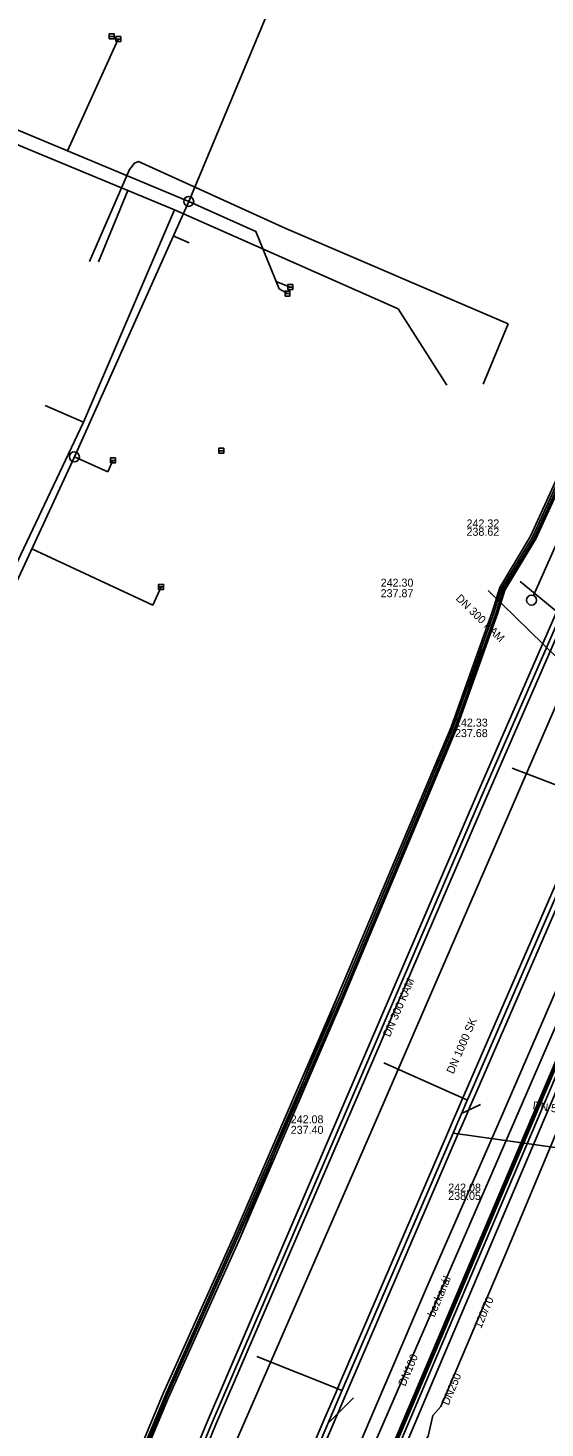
# Model space of a CAD drawing. Extents: x -596024 to -594475, y -1163820 to -1161957.
# Drawn here: x -594881.7 to -594830, y -1162628.1 to -1162488.2 of the extents above; entities that cross this region are included whole.
import ezdxf

# ---------------------------------------------------------------- set-up
doc = ezdxf.new("R2010")
doc.units = 0
for name, color, linetype in [('Level 1', 7, 'Continuous'), ('Vrstva 1', 7, 'Continuous'), ('Vrstva 12', 7, 'Continuous'), ('Vrstva 13', 7, 'Continuous'), ('Vrstva 19', 7, 'Continuous'), ('Vrstva 2', 7, 'Continuous'), ('Vrstva 25', 7, 'Continuous'), ('Vrstva 26', 7, 'Continuous'), ('Vrstva 28', 7, 'Continuous'), ('Vrstva 3', 7, 'Continuous'), ('Vrstva 4', 7, 'Continuous'), ('Vrstva 44', 7, 'Continuous'), ('Vrstva 5', 7, 'Continuous'), ('Vrstva 55', 7, 'Continuous'), ('Vrstva 58', 7, 'Continuous'), ('Vrstva 8', 7, 'Continuous')]:
    doc.layers.add(name, color=color, linetype=linetype)

msp = doc.modelspace()

# ---------------------------------------------------------------- linework, layer by layer
at = {"layer": 'Level 1'}
for points in [[(-594824.74, -1162565.46), (-594833.28, -1162562.18)], [(-594846.09, -1162591.63), (-594837.75, -1162595.37)], [(-594838.33, -1162596.71), (-594836.42, -1162595.81)], [(-594850.27, -1162624.37), (-594858.8, -1162620.98)], [(-594849.13, -1162625.13), (-594851.71, -1162627.7)]]:
    msp.add_lwpolyline(points, dxfattribs=at)
at = {"layer": 'Vrstva 1'}
for p, q in [((-594872.67, -1162489.311), (-594877.758, -1162500.474)), ((-594867.162, -1162508.972), (-594865.56, -1162509.69)), ((-594856.881, -1162513.532), (-594855.47, -1162514.1)), ((-594818.892, -1162517.267), (-594831.129, -1162544.922)), ((-594873.719, -1162532.557), (-594877.06, -1162531.06)), ((-594873.21, -1162531.42), (-594873.719, -1162532.557)), ((-594832.47, -1162543.51), (-594819.77, -1162554.03)), ((-594818.93, -1162601.51), (-594839.18, -1162598.66))]:
    msp.add_line(p, q, dxfattribs=at)
for points in [[(-594918.75, -1162455.01), (-594874.5, -1162473.91), (-594861.47, -1162479.33), (-594859.11, -1162480.34), (-594855.62, -1162481.58), (-594865.62, -1162505.53)], [(-594908.59, -1162487.63), (-594865.62, -1162505.53), (-594877.06, -1162531.06), (-594894.09, -1162567.79), (-594914.24, -1162615.06), (-594935.06, -1162666.06), (-594915.21, -1162686.54)], [(-594855.74, -1162514.74), (-594856.58, -1162514.279), (-594858.895, -1162508.538), (-594865.62, -1162505.53)], [(-594868.38, -1162544.06), (-594869.223, -1162545.877), (-594881.328, -1162540.265)], [(-594819.77, -1162554.03), (-594824.452, -1162564.796), (-594825.456, -1162567.105), (-594825.979, -1162568.308), (-594826.932, -1162570.498), (-594837.27, -1162594.269), (-594837.928, -1162595.782), (-594838.239, -1162596.496), (-594838.701, -1162597.56), (-594839.18, -1162598.66)], [(-594839.18, -1162598.66), (-594850.069, -1162623.902), (-594850.461, -1162624.811), (-594851.542, -1162627.317), (-594851.91, -1162628.171), (-594855.452, -1162636.38), (-594855.931, -1162637.491), (-594858.98, -1162644.56)]]:
    msp.add_lwpolyline(points, dxfattribs=at)
at = {"layer": 'Vrstva 12'}
msp.add_lwpolyline([(-594804.12, -1162487.74), (-594786, -1162494.7), (-594785.32, -1162495.38), (-594785.24, -1162496.72), (-594787.32, -1162502.11), (-594794.64, -1162519.64), (-594802.74, -1162538.12), (-594810.95, -1162557.09), (-594818.78, -1162575.35), (-594826.62, -1162593.33), (-594834.01, -1162610.91), (-594840.41, -1162625.97), (-594841.21, -1162626.9), (-594841.68, -1162628.94), (-594842.32, -1162629.88), (-594849.9, -1162647.88), (-594856.79, -1162665.47), (-594861.16, -1162677.22), (-594866.64, -1162697.48), (-594870.1, -1162718.47)], dxfattribs=at)
at = {"layer": 'Vrstva 13'}
for points in [[(-594833.676, -1162517.756), (-594855.9, -1162508.25), (-594870.64, -1162501.55), (-594871.05, -1162501.71), (-594871.56, -1162502.35), (-594875.53, -1162511.55)], [(-594836.161, -1162523.808), (-594833.676, -1162517.756)], [(-594811.64, -1162547.79), (-594815.71, -1162557.25), (-594825.24, -1162579.5), (-594834.87, -1162601.68), (-594844.45, -1162623.71), (-594847.09, -1162629.84), (-594851.77, -1162640.79), (-594856.38, -1162651.9), (-594860.284, -1162661.906), (-594860.88, -1162663.3), (-594864.74, -1162674.65), (-594868.17, -1162686.29), (-594871.04, -1162698.06), (-594873.31, -1162709.94)]]:
    msp.add_lwpolyline(points, dxfattribs=at)
at = {"layer": 'Vrstva 19'}
msp.add_lwpolyline([(-594877.74, -1162741.98), (-594874.49, -1162709.33), (-594873.16, -1162702.86), (-594871.41, -1162694.81), (-594868.76, -1162684.57), (-594866.6, -1162676.94), (-594863.54, -1162667.26), (-594860.9, -1162659.88), (-594856.9, -1162649.25), (-594853.84, -1162642.15), (-594849.68, -1162632.43), (-594841.85, -1162614.11), (-594834.21, -1162596.71), (-594828.85, -1162584.31), (-594821.65, -1162567.77), (-594812.79, -1162547.29), (-594804.35, -1162527.66), (-594796.26, -1162509.12), (-594787.99, -1162489.84), (-594777.41, -1162465.35)], dxfattribs=at)
at = {"layer": 'Vrstva 2'}
for points in [[(-594839.638, -1162598.461), (-594839.16, -1162597.36), (-594838.697, -1162596.296), (-594838.387, -1162595.583), (-594837.729, -1162594.07), (-594827.39, -1162570.299), (-594826.438, -1162568.109), (-594825.915, -1162566.906), (-594824.911, -1162564.597), (-594820.229, -1162553.831)], [(-594819.311, -1162554.229), (-594823.993, -1162564.995), (-594824.998, -1162567.305), (-594825.52, -1162568.507), (-594826.473, -1162570.698), (-594836.811, -1162594.468), (-594837.469, -1162595.981), (-594837.78, -1162596.695), (-594838.243, -1162597.759), (-594838.722, -1162598.859)], [(-594859.439, -1162644.362), (-594856.39, -1162637.293), (-594855.911, -1162636.182), (-594852.369, -1162627.973), (-594852.001, -1162627.119), (-594850.92, -1162624.613), (-594850.528, -1162623.704), (-594839.639, -1162598.462)], [(-594838.721, -1162598.858), (-594849.61, -1162624.1), (-594850.002, -1162625.009), (-594851.083, -1162627.515), (-594851.451, -1162628.369), (-594854.993, -1162636.578), (-594855.472, -1162637.689), (-594858.521, -1162644.758)]]:
    msp.add_lwpolyline(points, dxfattribs=at)
at = {"layer": 'Vrstva 25'}
for points in [[(-594824.008, -1162580.254), (-594840.663, -1162619.463), (-594856.966, -1162657.844), (-594861.317, -1162673.158)], [(-594823.568, -1162580.455), (-594840.223, -1162619.63), (-594856.52, -1162657.963), (-594860.831, -1162673.31)]]:
    msp.add_lwpolyline(points, dxfattribs=at)
at = {"layer": 'Vrstva 26'}
for points in [[(-594861.409, -1162673.148), (-594857.087, -1162657.764), (-594840.776, -1162619.396), (-594824.121, -1162580.22)], [(-594861.299, -1162672.64), (-594857.084, -1162657.802), (-594840.778, -1162619.414), (-594823.867, -1162579.603)], [(-594823.893, -1162580.303), (-594840.548, -1162619.512), (-594856.848, -1162657.885), (-594861.196, -1162673.193)], [(-594823.277, -1162581.303), (-594839.671, -1162619.865), (-594855.953, -1162658.162), (-594860.393, -1162673.97)]]:
    msp.add_lwpolyline(points, dxfattribs=at)
at = {"layer": 'Vrstva 3'}
for p, q in [((-594873.57, -1162489.04), (-594873.07, -1162489.04)), ((-594872.92, -1162489.31), (-594872.42, -1162489.31)), ((-594855.72, -1162514.1), (-594855.22, -1162514.1)), ((-594855.99, -1162514.74), (-594855.49, -1162514.74)), ((-594862.61, -1162530.45), (-594862.11, -1162530.45)), ((-594873.46, -1162531.42), (-594872.96, -1162531.42)), ((-594868.63, -1162544.06), (-594868.13, -1162544.06))]:
    msp.add_line(p, q, dxfattribs=at)
for points in [[(-594873.57, -1162489.29), (-594873.07, -1162489.29), (-594873.07, -1162488.79), (-594873.57, -1162488.79)], [(-594872.92, -1162489.56), (-594872.42, -1162489.56), (-594872.42, -1162489.06), (-594872.92, -1162489.06)], [(-594855.99, -1162514.99), (-594855.49, -1162514.99), (-594855.49, -1162514.49), (-594855.99, -1162514.49)], [(-594855.72, -1162514.35), (-594855.22, -1162514.35), (-594855.22, -1162513.85), (-594855.72, -1162513.85)], [(-594873.46, -1162531.67), (-594872.96, -1162531.67), (-594872.96, -1162531.17), (-594873.46, -1162531.17)], [(-594862.61, -1162530.7), (-594862.11, -1162530.7), (-594862.11, -1162530.2), (-594862.61, -1162530.2)], [(-594868.63, -1162544.31), (-594868.13, -1162544.31), (-594868.13, -1162543.81), (-594868.63, -1162543.81)]]:
    msp.add_lwpolyline(points, close=True, dxfattribs=at)
for centre in [(-594865.62, -1162505.53), (-594877.06, -1162531.06), (-594831.33, -1162545.38)]:
    msp.add_circle(centre, 0.5, dxfattribs=at)
at = {"layer": 'Vrstva 44'}
for points in [[(-594777.179, -1162416.684), (-594797.539, -1162465.411), (-594802.128, -1162473.019), (-594810.794, -1162492.146), (-594819.368, -1162513.138), (-594831.247, -1162539.093), (-594834.379, -1162544.242), (-594835.032, -1162546.482), (-594839.209, -1162558.165), (-594850.47, -1162584.967), (-594860.89, -1162608.96), (-594867.893, -1162624.68), (-594881.494, -1162657.146), (-594884.485, -1162664.933), (-594886.342, -1162671.155), (-594887.203, -1162675.151), (-594886, -1162675.57)], [(-594888.57, -1162675.14), (-594887.408, -1162675.132), (-594886.536, -1162671.105), (-594884.7, -1162664.87), (-594881.64, -1162657.05), (-594868.16, -1162624.67), (-594861.06, -1162608.88), (-594850.66, -1162584.83), (-594839.36, -1162558.08), (-594835.25, -1162546.48), (-594834.5, -1162544.14), (-594831.424, -1162538.999), (-594819.56, -1162513.05), (-594810.95, -1162492.06), (-594802.25, -1162472.8)], [(-594801.95, -1162473.111), (-594810.61, -1162492.224), (-594819.21, -1162513.384), (-594831.071, -1162539.187), (-594834.195, -1162544.324), (-594834.842, -1162546.544), (-594838.994, -1162558.198), (-594850.286, -1162585.047), (-594860.705, -1162609.065), (-594867.709, -1162624.758), (-594881.345, -1162657.294), (-594883.572, -1162663.111)], [(-594825.24, -1162529.5), (-594826.29, -1162529.24), (-594830.9, -1162539.26), (-594834.01, -1162544.405), (-594834.7, -1162546.66), (-594838.83, -1162558.21), (-594850.12, -1162585.04), (-594860.49, -1162609.13), (-594867.64, -1162625.07), (-594881.17, -1162657.39), (-594882.409, -1162660.591)]]:
    msp.add_lwpolyline(points, dxfattribs=at)
at = {"layer": 'Vrstva 5'}
for p, q in [((-594907.75, -1162489.52), (-594867.03, -1162506.39)), ((-594874.655, -1162511.559), (-594871.71, -1162504.451)), ((-594867.03, -1162506.39), (-594876.13, -1162527.59)), ((-594844.68, -1162516.26), (-594867.03, -1162506.39)), ((-594879.989, -1162525.949), (-594876.13, -1162527.59)), ((-594876.13, -1162527.59), (-594890.874, -1162558.581)), ((-594835.67, -1162544.44), (-594827.4, -1162552.5)), ((-594827.4, -1162552.5), (-594847.29, -1162598.36)), ((-594847.29, -1162598.36), (-594867.26, -1162644.01))]:
    msp.add_line(p, q, dxfattribs=at)
msp.add_lwpolyline([(-594839.81, -1162523.9), (-594844.68, -1162516.26)], dxfattribs=at)
at = {"layer": 'Vrstva 55'}
for points in [[(-594796.22, -1162471.4), (-594809.91, -1162502.76), (-594823.25, -1162533.84), (-594836.84, -1162564.93), (-594850.19, -1162595.96), (-594863.73, -1162627.45), (-594876.67, -1162658.84), (-594883.18, -1162678.45), (-594887.22, -1162693.94), (-594890.86, -1162716.56), (-594892.38, -1162733.99), (-594892.48, -1162757.02), (-594892.08, -1162769.58), (-594892.99, -1162769.73), (-594892.73, -1162772), (-594891.41, -1162771.95), (-594888.18, -1162794.5), (-594884.03, -1162813.05), (-594877.26, -1162835.14), (-594870.99, -1162851.21)], [(-594795.59, -1162471.33), (-594809.31, -1162502.78), (-594822.7, -1162533.84), (-594836.37, -1162565.09), (-594849.75, -1162596.15), (-594863.39, -1162627.81), (-594876.29, -1162659.28), (-594882.72, -1162678.74), (-594886.68, -1162693.73), (-594890.37, -1162716.54), (-594891.87, -1162733.82), (-594891.99, -1162756.37), (-594891.54, -1162770.13), (-594892.08, -1162770.69)], [(-594795.14, -1162471.66), (-594808.83, -1162502.92), (-594822.26, -1162534.03), (-594835.9, -1162565.24), (-594849.29, -1162596.3), (-594862.93, -1162627.86), (-594875.67, -1162659.02), (-594876.48, -1162658.62), (-594876.68, -1162659.03), (-594875.87, -1162659.48), (-594882.22, -1162678.76), (-594886.2, -1162693.76), (-594887.71, -1162693.66), (-594887.81, -1162694.17), (-594886.35, -1162694.32), (-594889.82, -1162716.41), (-594891.38, -1162733.78), (-594891.48, -1162757.8), (-594891.13, -1162770.23), (-594891.58, -1162770.28), (-594892.08, -1162770.69)]]:
    msp.add_lwpolyline(points, dxfattribs=at)
at = {"layer": 'Vrstva 58'}
msp.add_lwpolyline([(-594801.72, -1162473.13), (-594810.47, -1162492.35), (-594819.07, -1162513.47), (-594830.9, -1162539.26), (-594834.18, -1162544.388), (-594834.7, -1162546.66), (-594839.36, -1162558.08), (-594850.66, -1162584.83), (-594860.49, -1162609.13), (-594867.64, -1162625.07), (-594881.494, -1162657.146), (-594884.485, -1162664.933), (-594886.342, -1162671.155), (-594887.203, -1162675.151)], dxfattribs=at)

# ---------------------------------------------------------------- texts
at = {"layer": 'Vrstva 28'}
for s, rotation, p in [('bezkanál', 66.98564, (-594841.042, -1162617.107)), ('120/70', 66.96779, (-594836.377, -1162618.246)), ('DN100', 66.98564, (-594843.96, -1162624.024)), ('DN250', 66.96779, (-594839.636, -1162625.925))]:
    msp.add_text(s, height=0.8, rotation=rotation, dxfattribs=at).set_placement(p)
at = {"layer": 'Vrstva 4'}
for s, p in [('242.32', (-594837.833, -1162538.121)), ('238.62', (-594837.833, -1162538.953)), ('242.08', (-594839.666, -1162604.504)), ('238.05', (-594839.666, -1162605.336))]:
    msp.add_text(s, height=0.8, dxfattribs=at).set_placement(p)
for s, rotation, p in [('DN 1000 SK', 66.5204, (-594839.142, -1162592.806)), ('DN 500 SK', 351.97456, (-594831.254, -1162596.267))]:
    msp.add_text(s, height=0.8, rotation=rotation, dxfattribs=at).set_placement(p)
at = {"layer": 'Vrstva 8'}
for s, p in [('242.30', (-594846.421, -1162544.044)), ('237.87', (-594846.421, -1162545.094)), ('242.33', (-594838.985, -1162558.027)), ('237.68', (-594838.985, -1162559.077)), ('242.08', (-594855.415, -1162597.68)), ('237.40', (-594855.415, -1162598.73))]:
    msp.add_text(s, height=0.8, dxfattribs=at).set_placement(p)
for rotation, p in [(315.75704, (-594838.968, -1162545.292)), (66.57769, (-594845.503, -1162589.114))]:
    msp.add_text('DN 300 KAM', height=0.8, rotation=rotation, dxfattribs=at).set_placement(p)

doc.saveas('drawing.dxf')
